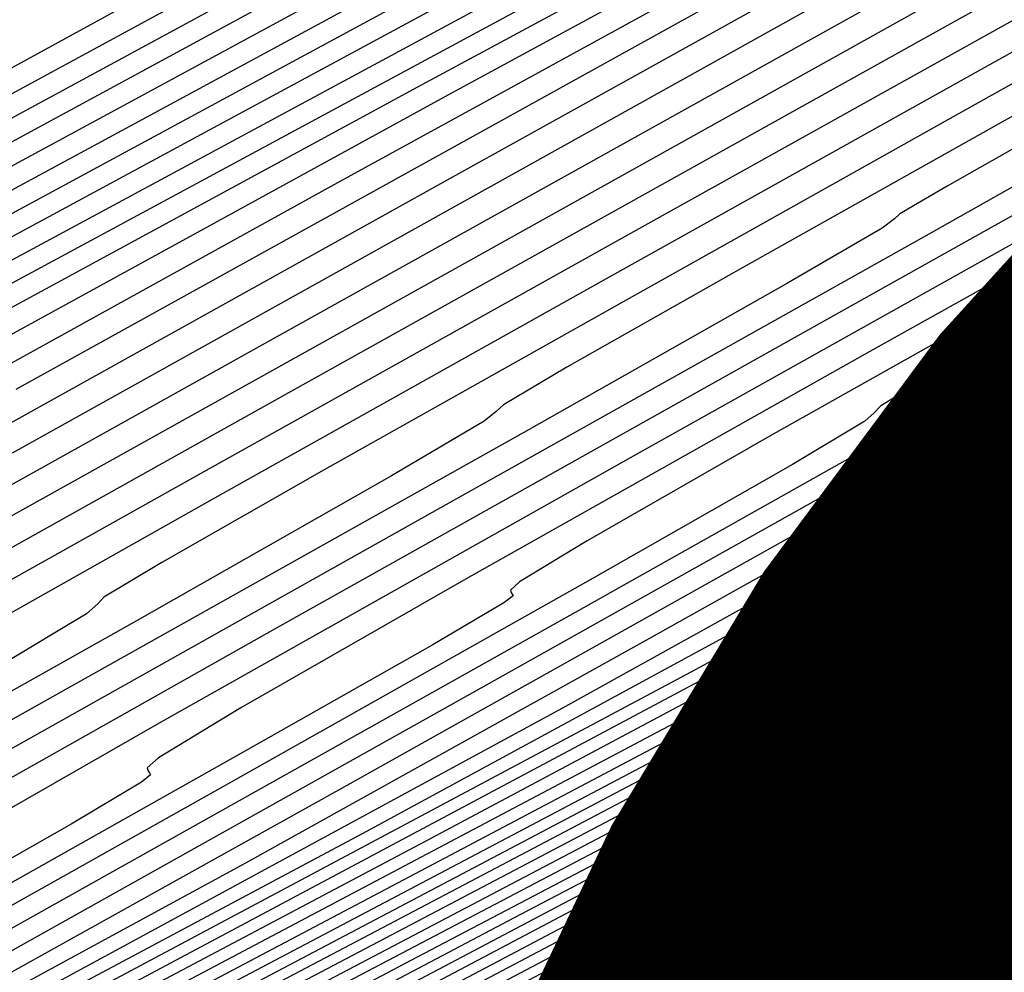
# Model space of a CAD drawing. Extents: x 3249832 to 3255657, y 13789405 to 13793316.
# Tile 339 of 656: x 3254704.17 to 3254707.44, y 13790592.1 to 13790595.27. Entities that reach past the tile are written whole.
import ezdxf

# ---------------------------------------------------------------- set-up
doc = ezdxf.new("R2010")
doc.units = 0
doc.header["$LTSCALE"] = 100
doc.header["$MEASUREMENT"] = 0
for name, color, linetype in [('GRATIO_CON', 10, 'CONTINUOUS'), ('GRATIO_ICON', 7, 'CONTINUOUS'), ('TARGETS_EAST', 7, 'CONTINUOUS')]:
    doc.layers.add(name, color=color, linetype=linetype)

# ---------------------------------------------------------------- blocks, each defined once
blk = doc.blocks.new('Gratio_032316_contours')
at = {"layer": 'GRATIO_CON', "color": 1, "linetype": 'Continuous', "flags": 128}
for points in [[(3254729.9373, 13790607.3963), (3254725.9812, 13790605.5959), (3254721.2708, 13790603.4562), (3254716.5982, 13790601.3363), (3254712.9077, 13790599.6599), (3254710.879, 13790598.7324), (3254710.1342, 13790598.3841), (3254710.0305, 13790598.327), (3254710.0324, 13790598.321), (3254710.0325, 13790598.319), (3254710.0301, 13790598.3217), (3254709.9936, 13790598.3121), (3254709.7662, 13790598.2018), (3254709.1601, 13790597.8844), (3254708.0817, 13790597.3056), (3254706.8165, 13790596.6193), (3254705.744, 13790596.0313), (3254705.1488, 13790595.6966), (3254704.9339, 13790595.5653), (3254704.9068, 13790595.5367), (3254704.8584, 13790595.5), (3254704.5122, 13790595.3053), (3254703.5752, 13790594.7929)], [(3254728.3719, 13790606.6035), (3254724.5772, 13790604.8758), (3254720.2124, 13790602.8924), (3254715.9672, 13790600.9659), (3254712.6467, 13790599.457), (3254710.8257, 13790598.6232), (3254710.1573, 13790598.3093), (3254710.0645, 13790598.2568), (3254710.0665, 13790598.2502), (3254710.0668, 13790598.247), (3254710.0653, 13790598.2475), (3254710.0427, 13790598.2413), (3254709.9026, 13790598.1736), (3254709.5294, 13790597.9786), (3254708.8657, 13790597.6226), (3254708.0871, 13790597.2003), (3254707.4271, 13790596.8385), (3254707.0608, 13790596.6325), (3254706.9285, 13790596.5518), (3254706.9119, 13790596.5341), (3254706.862, 13790596.5006), (3254706.5083, 13790596.3045), (3254705.5499, 13790595.7822), (3254703.7942, 13790594.8287)], [(3254712.3857, 13790599.254), (3254710.7723, 13790598.5142), (3254710.1804, 13790598.2349), (3254710.0987, 13790598.1876), (3254710.1008, 13790598.1816), (3254710.1017, 13790598.178), (3254710.1019, 13790598.1758), (3254710.1016, 13790598.1742), (3254710.101, 13790598.1735), (3254710.0999, 13790598.1739), (3254710.0911, 13790598.1717), (3254710.0385, 13790598.1463), (3254709.8985, 13790598.0732), (3254709.6496, 13790597.9397), (3254709.3576, 13790597.7814), (3254709.1102, 13790597.6457), (3254708.9728, 13790597.5684), (3254708.9232, 13790597.5382), (3254708.917, 13790597.5315), (3254708.8656, 13790597.5013), (3254708.5044, 13790597.3038), (3254707.5247, 13790596.7715), (3254705.7286, 13790595.797), (3254703.3626, 13790594.514)], [(3254728.7895, 13790606.513), (3254726.6035, 13790605.5511), (3254723.6754, 13790604.225), (3254720.3652, 13790602.7153), (3254717.0371, 13790601.2009), (3254714.0742, 13790599.8545), (3254711.8639, 13790598.8478), (3254710.6657, 13790598.2951), (3254710.2269, 13790598.0845), (3254710.1669, 13790598.0471), (3254710.1685, 13790598.0419), (3254710.1688, 13790598.0398), (3254710.1681, 13790598.0395), (3254710.1303, 13790598.0198), (3254709.8715, 13790597.8807), (3254709.1711, 13790597.5019), (3254707.8736, 13790596.7989), (3254706.0827, 13790595.8282), (3254703.9672, 13790594.6819)], [(3254727.2355, 13790605.7302), (3254725.0154, 13790604.7495), (3254722.1099, 13790603.4322), (3254718.9612, 13790601.9952), (3254715.9787, 13790600.637), (3254713.4432, 13790599.4843), (3254711.6028, 13790598.6453), (3254710.6119, 13790598.1873), (3254710.2492, 13790598.0122), (3254710.1993, 13790597.9809), (3254710.1738, 13790597.9634), (3254709.9922, 13790597.8649), (3254709.5008, 13790597.5998), (3254708.5767, 13790597.0996), (3254707.2196, 13790596.3643), (3254705.46, 13790595.4111), (3254703.3696, 13790594.2793), (3254701.1856, 13790593.0977), (3254699.186, 13790592.0172), (3254697.5453, 13790591.1314), (3254696.022, 13790590.3048), (3254694.2707, 13790589.3442), (3254692.0665, 13790588.1245)], [(3254727.5992, 13790605.6834), (3254726.9567, 13790605.4695), (3254725.6814, 13790604.9475), (3254723.4273, 13790603.948), (3254720.5445, 13790602.6394), (3254717.5571, 13790601.275), (3254714.9203, 13790600.0732), (3254712.812, 13790599.1143), (3254711.3413, 13790598.4438), (3254710.5573, 13790598.0813), (3254710.2702, 13790597.9428), (3254710.2307, 13790597.9179), (3254710.2161, 13790597.9069), (3254710.1117, 13790597.8501), (3254709.8299, 13790597.6982), (3254709.2796, 13790597.4005), (3254708.3564, 13790596.9004), (3254706.9528, 13790596.1402), (3254705.0377, 13790595.1036), (3254702.8881, 13790593.9407)], [(3254727.4376, 13790605.4031), (3254726.618, 13790605.0975), (3254726.0799, 13790604.9286), (3254725.4269, 13790604.7034), (3254724.1274, 13790604.1648), (3254721.8392, 13790603.1464), (3254718.979, 13790601.8466), (3254716.1531, 13790600.5548), (3254713.8618, 13790599.5095), (3254712.1808, 13790598.7443), (3254711.0797, 13790598.2423), (3254710.5026, 13790597.9754), (3254710.2912, 13790597.8734), (3254710.2621, 13790597.8549), (3254710.2098, 13790597.8242), (3254709.8437, 13790597.6255), (3254708.8511, 13790597.0888), (3254707.0546, 13790596.1168), (3254704.8155, 13790594.9056), (3254702.6302, 13790593.7245)], [(3254715.848, 13790600.261), (3254713.3451, 13790599.1145), (3254711.745, 13790598.3819), (3254710.9185, 13790598.0044), (3254710.5566, 13790597.8392), (3254710.3932, 13790597.7636), (3254710.3332, 13790597.7347), (3254710.3246, 13790597.7294), (3254710.2918, 13790597.711), (3254710.066, 13790597.5889), (3254709.4549, 13790597.2584), (3254708.3399, 13790596.6553), (3254706.8975, 13790595.8753), (3254705.3778, 13790595.0547), (3254703.945, 13790594.2816)], [(3254727.2276, 13790604.9104), (3254725.9881, 13790604.4002), (3254725.3646, 13790604.1547), (3254724.8217, 13790603.9444), (3254723.9638, 13790603.6002), (3254722.9518, 13790603.1946), (3254722.0859, 13790602.8605), (3254721.5243, 13790602.6653), (3254720.8556, 13790602.4137), (3254719.5263, 13790601.8447), (3254717.1885, 13790600.7922), (3254714.3161, 13790599.4694), (3254711.5885, 13790598.1842), (3254709.5253, 13790597.1738), (3254708.0063, 13790596.3915), (3254706.7516, 13790595.7198), (3254705.4933, 13790595.0413), (3254704.0129, 13790594.2376), (3254702.1043, 13790593.1906), (3254699.6652, 13790591.8408), (3254697.0098, 13790590.3647), (3254694.5563, 13790588.9975), (3254692.6433, 13790587.9295)], [(3254716.278, 13790600.3034), (3254713.9432, 13790599.2389), (3254711.9603, 13790598.33), (3254710.8521, 13790597.8218), (3254710.4436, 13790597.6345), (3254710.385, 13790597.6076), (3254710.3728, 13790597.6004), (3254710.2885, 13790597.5539), (3254710.0595, 13790597.4292), (3254709.6263, 13790597.1945), (3254708.9802, 13790596.8455), (3254708.1257, 13790596.385), (3254707.0417, 13790595.8009), (3254705.606, 13790595.0214), (3254703.671, 13790593.9599)], [(3254715.3438, 13790599.802), (3254713.391, 13790598.9118), (3254711.7324, 13790598.1518), (3254710.8053, 13790597.7269), (3254710.4632, 13790597.5705), (3254710.4138, 13790597.5477), (3254710.4116, 13790597.5454), (3254710.3975, 13790597.5362), (3254710.3595, 13790597.5142), (3254710.2675, 13790597.4636), (3254710.0204, 13790597.3303), (3254709.4991, 13790597.0501), (3254708.5899, 13790596.5605), (3254707.199, 13790595.8052), (3254705.2377, 13790594.7291), (3254702.7047, 13790593.3274)], [(3254715.0853, 13790599.5097), (3254714.4879, 13790599.2543), (3254713.4753, 13790598.7993), (3254712.2867, 13790598.2576), (3254711.2768, 13790597.7954), (3254710.7116, 13790597.5374), (3254710.5023, 13790597.4429), (3254710.4714, 13790597.4298), (3254710.4641, 13790597.4263), (3254710.4175, 13790597.4011), (3254710.2915, 13790597.333), (3254710.0034, 13790597.1768), (3254709.2993, 13790596.7899), (3254707.8826, 13790596.0054), (3254705.5994, 13790594.7362), (3254702.8661, 13790593.2144)], [(3254727.7505, 13790604.5971), (3254725.3545, 13790603.6125), (3254722.5461, 13790602.4365), (3254720.1623, 13790601.4337), (3254718.8031, 13790600.8661), (3254718.1191, 13790600.5873), (3254717.5236, 13790600.3485), (3254716.5829, 13790599.9656), (3254715.4754, 13790599.5136), (3254714.5324, 13790599.1322), (3254713.9823, 13790598.9165), (3254713.6426, 13790598.7837), (3254713.2281, 13790598.6066), (3254712.5411, 13790598.2979), (3254711.7346, 13790597.9305), (3254711.0492, 13790597.617), (3254710.6653, 13790597.4422), (3254710.5229, 13790597.3782), (3254710.5017, 13790597.3691), (3254710.4405, 13790597.3345), (3254710.0147, 13790597.0959), (3254708.8588, 13790596.4507), (3254706.7638, 13790595.2831), (3254704.1472, 13790593.825)], [(3254716.0639, 13790599.6293), (3254715.1067, 13790599.2387), (3254713.9802, 13790598.7775), (3254713.0217, 13790598.3866), (3254712.4739, 13790598.1667), (3254712.2, 13790598.0577), (3254711.9684, 13790597.9589), (3254711.6069, 13790597.7965), (3254711.1827, 13790597.6032), (3254710.8221, 13790597.4383), (3254710.6202, 13790597.3462), (3254710.5456, 13790597.3117), (3254710.5353, 13790597.3043), (3254710.4843, 13790597.2702), (3254710.1193, 13790597.0597), (3254709.1247, 13790596.4996), (3254707.3163, 13790595.4888), (3254705.0335, 13790594.2157), (3254702.747, 13790592.9407)], [(3254727.3538, 13790604.145), (3254726.6163, 13790603.8853), (3254725.1883, 13790603.3257), (3254722.7102, 13790602.3024), (3254719.8037, 13790601.083), (3254717.3362, 13790600.043), (3254715.9291, 13790599.4525), (3254715.2209, 13790599.1603), (3254714.6043, 13790598.9101), (3254713.6306, 13790598.5118), (3254712.4849, 13790598.0413), (3254711.511, 13790597.6409), (3254710.9655, 13790597.417), (3254710.7574, 13790597.3317), (3254710.7085, 13790597.3113), (3254710.6727, 13790597.295), (3254710.6313, 13790597.274), (3254710.5974, 13790597.2525), (3254710.5366, 13790597.2097), (3254710.2249, 13790597.0239), (3254709.3907, 13790596.5484), (3254707.8687, 13790595.6946), (3254705.9197, 13790594.6063), (3254703.9108, 13790593.4858)], [(3254717.0614, 13790599.7295), (3254714.5102, 13790598.6523), (3254713.0735, 13790598.0464), (3254712.4696, 13790597.7938), (3254712.1808, 13790597.6757), (3254711.7981, 13790597.5191), (3254711.3478, 13790597.3339), (3254710.9652, 13790597.1759), (3254710.7513, 13790597.0869), (3254710.6725, 13790597.0536), (3254710.661, 13790597.0485), (3254710.6603, 13790597.049), (3254710.6597, 13790597.0496), (3254710.6594, 13790597.0494), (3254710.6325, 13790597.0326), (3254710.4428, 13790596.9242), (3254709.9269, 13790596.6343), (3254708.9749, 13790596.1026), (3254707.6924, 13790595.3872), (3254706.2384, 13790594.5759), (3254704.7744, 13790593.7579), (3254703.4713, 13790593.0276)], [(3254718.7436, 13790600.3372), (3254715.6903, 13790599.0527), (3254713.0971, 13790597.957), (3254711.6462, 13790597.3436), (3254711.0982, 13790597.1123), (3254710.9834, 13790597.0643), (3254710.9144, 13790597.036), (3254710.8327, 13790597.0032), (3254710.7625, 13790596.9766), (3254710.7218, 13790596.9641), (3254710.7051, 13790596.962), (3254710.7012, 13790596.9638), (3254710.6817, 13790596.9538), (3254710.5504, 13790596.8795), (3254710.1941, 13790596.6794), (3254709.5278, 13790596.3072), (3254708.5787, 13790595.7777), (3254707.4022, 13790595.121), (3254706.0825, 13790594.3833), (3254704.8197, 13790593.6757), (3254703.8428, 13790593.1256)], [(3254717.8578, 13790599.8669), (3254715.0411, 13790598.6826), (3254712.648, 13790597.6736), (3254711.3093, 13790597.1117), (3254710.8144, 13790596.9072), (3254710.7419, 13790596.8803), (3254710.7305, 13790596.8755), (3254710.6578, 13790596.8348), (3254710.4613, 13790596.7245), (3254710.0806, 13790596.5119), (3254709.465, 13790596.1683), (3254708.566, 13790595.6661), (3254707.3907, 13790595.0088), (3254706.1682, 13790594.3238), (3254705.1832, 13790593.7697), (3254704.6439, 13790593.4624), (3254704.4518, 13790593.3467), (3254704.4318, 13790593.3248), (3254704.4318, 13790593.3248), (3254704.3943, 13790593.2911), (3254704.0913, 13790593.1092)], [(3254719.2234, 13790600.3335), (3254717.095, 13790599.4485), (3254714.5963, 13790598.3978), (3254712.4733, 13790597.5024), (3254711.2546, 13790596.9859), (3254710.5972, 13790596.6818), (3254709.9403, 13790596.3263), (3254708.8792, 13790595.7344), (3254707.6327, 13790595.0368), (3254706.5759, 13790594.4431), (3254705.9896, 13790594.1106), (3254705.7788, 13790593.9861), (3254705.7546, 13790593.964), (3254705.7546, 13790593.964), (3254705.7151, 13790593.9318), (3254705.4065, 13790593.7493), (3254704.5622, 13790593.2694), (3254703.0492, 13790592.4185)], [(3254718.0823, 13790599.643), (3254717.1564, 13790599.2716), (3254715.5696, 13790598.6117), (3254713.7067, 13790597.8282), (3254712.124, 13790597.1604), (3254711.2389, 13790596.7877), (3254710.9117, 13790596.6513), (3254710.8638, 13790596.6326), (3254710.8476, 13790596.6242), (3254710.7402, 13790596.5639), (3254710.4498, 13790596.401), (3254709.9304, 13790596.1101), (3254709.3201, 13790595.768), (3254708.8025, 13790595.4772), (3254708.5153, 13790595.3144), (3254708.4121, 13790595.2534), (3254708.4002, 13790595.2426), (3254708.4002, 13790595.2426), (3254708.3568, 13790595.2133), (3254708.0369, 13790595.0296), (3254707.1653, 13790594.5384), (3254705.6046, 13790593.6631), (3254703.7684, 13790592.6324)], [(3254709.352, 13790595.6697), (3254708.4668, 13790595.1729), (3254706.8823, 13790594.2855), (3254705.0182, 13790593.2399), (3254703.4343, 13790592.3465)], [(3254719.8129, 13790600.1618), (3254718.0656, 13790599.4192), (3254716.8525, 13790598.9128), (3254716.1707, 13790598.6379), (3254715.7115, 13790598.4594), (3254715.0894, 13790598.2096), (3254714.0441, 13790597.7749), (3254712.817, 13790597.2589), (3254711.7745, 13790596.8189), (3254711.1916, 13790596.5733), (3254710.9766, 13790596.4824), (3254710.9462, 13790596.4673), (3254710.9478, 13790596.4626), (3254710.9495, 13790596.4573), (3254710.9503, 13790596.4541), (3254710.9024, 13790596.4287), (3254710.5735, 13790596.2491), (3254709.6845, 13790595.7568), (3254709.6845, 13790595.7568), (3254708.0964, 13790594.8712), (3254706.2293, 13790593.8257), (3254704.6432, 13790592.9323), (3254703.7579, 13790592.4251)], [(3254712.3722, 13790596.9742), (3254711.5998, 13790596.6482), (3254711.1679, 13790596.4661), (3254711.0089, 13790596.3979), (3254710.9874, 13790596.3843), (3254710.9901, 13790596.3768), (3254710.9927, 13790596.369), (3254710.9934, 13790596.3656), (3254710.9512, 13790596.3474), (3254710.6705, 13790596.2011), (3254709.9168, 13790595.7903), (3254709.9168, 13790595.7903), (3254708.5735, 13790595.0449), (3254706.9954, 13790594.1627), (3254705.6551, 13790593.4079), (3254704.9071, 13790592.9793), (3254704.633, 13790592.813), (3254704.5961, 13790592.7793), (3254704.5992, 13790592.7701), (3254704.6029, 13790592.7629), (3254704.607, 13790592.7566), (3254704.5774, 13790592.7316), (3254704.3435, 13790592.5928), (3254703.7006, 13790592.2266)], [(3254709.5266, 13790595.395), (3254708.5274, 13790594.8369), (3254707.6789, 13790594.3591), (3254707.2055, 13790594.0877), (3254707.0323, 13790593.982), (3254707.0101, 13790593.9593), (3254706.9789, 13790593.9315), (3254706.7383, 13790593.7872), (3254706.077, 13790593.4095), (3254704.8729, 13790592.7305), (3254703.3581, 13790591.8802)], [(3254720.1267, 13790600.03), (3254717.3928, 13790598.8366), (3254715.0929, 13790597.8453), (3254713.2879, 13790597.0755), (3254712.0435, 13790596.549), (3254711.3798, 13790596.2695), (3254711.1335, 13790596.1676), (3254711.0956, 13790596.1559), (3254711.0743, 13790596.1512), (3254710.9467, 13790596.0878), (3254710.6072, 13790595.9046), (3254710.6072, 13790595.9046), (3254710.0029, 13790595.5703), (3254709.2934, 13790595.174), (3254708.6908, 13790594.8347), (3254708.3546, 13790594.642), (3254708.2317, 13790594.5669), (3254708.2158, 13790594.5508), (3254708.1831, 13790594.5251), (3254707.9378, 13790594.3809), (3254707.2661, 13790593.9994), (3254706.0444, 13790593.3117), (3254704.5082, 13790592.4497), (3254702.9827, 13790591.5953)], [(3254711.8764, 13790596.3979), (3254711.3544, 13790596.179), (3254711.1606, 13790596.0992), (3254711.1313, 13790596.0888), (3254711.1295, 13790596.0895), (3254711.1278, 13790596.0905), (3254711.126, 13790596.0923), (3254711.1134, 13790596.0895), (3254711.0379, 13790596.052), (3254710.8369, 13790595.9436), (3254710.8369, 13790595.9436), (3254710.4793, 13790595.7457), (3254710.0593, 13790595.5111), (3254709.7027, 13790595.3104), (3254709.5037, 13790595.1963), (3254709.431, 13790595.1518), (3254709.4216, 13790595.1423), (3254709.3873, 13790595.1187), (3254709.1373, 13790594.9746), (3254708.4553, 13790594.5893), (3254707.216, 13790593.8929), (3254705.6583, 13790593.0192), (3254704.1116, 13790592.153)], [(3254721.1059, 13790600.3493), (3254718.0019, 13790598.9727), (3254715.4932, 13790597.8734), (3254713.6687, 13790597.0823), (3254712.4478, 13790596.5595), (3254711.7073, 13790596.2473), (3254711.3252, 13790596.0892), (3254711.1818, 13790596.0328), (3254711.1585, 13790596.027), (3254711.1531, 13790596.0273), (3254711.1291, 13790596.0161), (3254711.0666, 13790595.9825), (3254711.0666, 13790595.9825), (3254710.9557, 13790595.9211), (3254710.8254, 13790595.8481), (3254710.715, 13790595.7855), (3254710.6172, 13790595.729), (3254710.3398, 13790595.5715), (3254709.6443, 13790595.1798), (3254708.3876, 13790594.4742), (3254706.8083, 13790593.5887), (3254705.2405, 13790592.7106), (3254703.8442, 13790591.9336)], [(3254730.5348, 13790604.5635), (3254726.5769, 13790602.7387), (3254722.6065, 13790600.9257), (3254718.9571, 13790599.2836), (3254715.877, 13790597.9154), (3254713.5935, 13790596.9102), (3254712.2443, 13790596.3194), (3254711.608, 13790596.0431), (3254711.3733, 13790595.9435), (3254711.276, 13790595.9038), (3254711.2386, 13790595.8905), (3254711.2305, 13790595.8915), (3254711.2305, 13790595.8915), (3254711.2002, 13790595.8814), (3254711.0122, 13790595.7836), (3254710.5101, 13790595.5083), (3254709.5985, 13790595.0007), (3254708.4243, 13790594.344), (3254707.1953, 13790593.6562), (3254705.9744, 13790592.9776), (3254704.2453, 13790592.0385), (3254701.3469, 13790590.4913), (3254696.9503, 13790588.1612), (3254692.0548, 13790585.5631)], [(3254729.6079, 13790604.0982), (3254725.6144, 13790602.2566), (3254721.6366, 13790600.4395), (3254718.0245, 13790598.8132), (3254715.0343, 13790597.4837), (3254712.8986, 13790596.5417), (3254711.7509, 13790596.0366), (3254711.3271, 13790595.8514), (3254711.2641, 13790595.8278), (3254711.2398, 13790595.8224), (3254711.0977, 13790595.7525), (3254710.7226, 13790595.5505), (3254710.7226, 13790595.5505), (3254710.0394, 13790595.1721), (3254709.133, 13790594.666), (3254708.1288, 13790594.1043), (3254707.0265, 13790593.4924), (3254705.3243, 13790592.5687), (3254702.3949, 13790591.0051), (3254697.9404, 13790588.6444), (3254692.9803, 13790586.0126), (3254688.8635, 13790583.8067)], [(3254728.6861, 13790603.6351), (3254724.692, 13790601.7921), (3254720.8023, 13790600.0129), (3254717.3934, 13790598.4756), (3254714.6586, 13790597.2582), (3254712.7454, 13790596.4137), (3254711.7227, 13790595.9628), (3254711.3453, 13790595.7968), (3254711.2895, 13790595.7746), (3254711.273, 13790595.7713), (3254711.1793, 13790595.7262), (3254710.9333, 13790595.5948), (3254710.9333, 13790595.5948), (3254710.4797, 13790595.3441), (3254709.8416, 13790594.9881), (3254709.0623, 13790594.5525), (3254708.0787, 13790594.0071), (3254706.4033, 13790593.0989), (3254703.4429, 13790591.519), (3254698.9305, 13790589.1277), (3254693.9058, 13790586.4622), (3254689.7349, 13790584.2288)], [(3254727.7642, 13790603.1719), (3254723.7697, 13790601.3277), (3254719.968, 13790599.5864), (3254716.7623, 13790598.138), (3254714.283, 13790597.0326), (3254712.5922, 13790596.2856), (3254711.6945, 13790595.8889), (3254711.3635, 13790595.7421), (3254711.3149, 13790595.7214), (3254711.3062, 13790595.7202), (3254711.2609, 13790595.7), (3254711.144, 13790595.639), (3254711.144, 13790595.639), (3254710.9199, 13790595.5161), (3254710.5502, 13790595.3102), (3254709.9958, 13790595.0006), (3254709.1308, 13790594.5218), (3254707.4823, 13790593.6291), (3254704.4908, 13790592.0328), (3254699.9206, 13790589.6109), (3254694.8312, 13790586.9117), (3254690.6062, 13790584.6509)], [(3254729.7164, 13790604.0052), (3254725.9205, 13790602.2456), (3254721.925, 13790600.3988), (3254718.2994, 13790598.7332), (3254715.5001, 13790597.4627), (3254713.5317, 13790596.5816), (3254712.2859, 13790596.0295), (3254711.6382, 13790595.7413), (3254711.3997, 13790595.6329), (3254711.3654, 13790595.6156), (3254711.3531, 13790595.6087), (3254711.2719, 13790595.565), (3254711.054, 13790595.4453), (3254711.054, 13790595.4453), (3254710.5381, 13790595.1626), (3254709.1906, 13790594.4388), (3254706.3844, 13790592.9476), (3254701.8408, 13790590.544), (3254696.6747, 13790587.8066), (3254692.349, 13790585.4951)], [(3254728.8345, 13790603.5608), (3254724.9986, 13790601.7825), (3254721.0027, 13790599.9344), (3254717.4651, 13790598.3067), (3254714.869, 13790597.1251), (3254713.156, 13790596.356), (3254712.1327, 13790595.9014), (3254711.61, 13790595.6674), (3254711.4178, 13790595.5784), (3254711.3906, 13790595.5629), (3254711.3855, 13790595.5586), (3254711.3508, 13790595.5394), (3254711.2574, 13790595.488), (3254711.2574, 13790595.488), (3254710.962, 13790595.3277), (3254709.8644, 13790594.7432), (3254707.25, 13790593.3599), (3254702.7769, 13790590.9971), (3254697.5934, 13790588.2523), (3254693.2203, 13790585.9172), (3254690.7952, 13790584.5849)], [(3254727.9526, 13790603.1164), (3254724.0768, 13790601.3194), (3254720.0804, 13790599.4699), (3254716.6309, 13790597.8801), (3254714.2379, 13790596.7874), (3254712.7804, 13790596.1306), (3254711.9794, 13790595.7737), (3254711.5817, 13790595.5945), (3254711.4356, 13790595.5255), (3254711.415, 13790595.5127), (3254711.415, 13790595.5127), (3254711.2861, 13790595.4433), (3254710.3844, 13790594.968), (3254707.9373, 13790593.6786), (3254703.5595, 13790591.3695), (3254698.4131, 13790588.6459), (3254694.0471, 13790586.3158), (3254691.6227, 13790584.9859)], [(3254730.3084, 13790604.1721), (3254727.0707, 13790602.6719), (3254723.1549, 13790600.8562), (3254719.158, 13790599.0055), (3254715.7966, 13790597.4536), (3254713.6068, 13790596.4499), (3254712.4047, 13790595.9055), (3254711.826, 13790595.6471), (3254711.5529, 13790595.5241), (3254711.4526, 13790595.4767), (3254711.4383, 13790595.468), (3254711.4383, 13790595.468), (3254711.4379, 13790595.467), (3254711.4369, 13790595.4675), (3254711.4355, 13790595.4695), (3254711.3099, 13790595.4074), (3254710.4417, 13790594.9542), (3254708.089, 13790593.7175), (3254703.8816, 13790591.4998), (3254698.9359, 13790588.883), (3254694.7403, 13790586.6439), (3254692.4106, 13790585.366)], [(3254728.6217, 13790603.3192), (3254725.3069, 13790601.783), (3254721.3112, 13790599.9299), (3254717.3134, 13790598.0766), (3254714.128, 13790596.6005), (3254712.3446, 13790595.7747), (3254711.6532, 13790595.4553), (3254711.5192, 13790595.394), (3254711.4954, 13790595.3834), (3254711.4864, 13790595.3795), (3254711.4843, 13790595.3793), (3254711.4843, 13790595.3793), (3254711.4827, 13790595.3805), (3254711.4801, 13790595.3833), (3254711.4763, 13790595.3886), (3254711.3577, 13790595.3369), (3254710.5568, 13790594.9264), (3254708.3927, 13790593.7951), (3254704.5257, 13790591.7604), (3254699.9814, 13790589.3573)], [(3254727.8206, 13790602.9123), (3254724.5674, 13790601.4046), (3254720.7057, 13790599.6135), (3254716.8813, 13790597.8399), (3254713.8626, 13790596.4391), (3254712.2024, 13790595.6672), (3254711.5911, 13790595.3814), (3254711.5038, 13790595.3394), (3254711.5028, 13790595.3395), (3254711.5003, 13790595.3422), (3254711.4961, 13790595.3486), (3254711.4961, 13790595.3486), (3254711.3814, 13790595.3017), (3254710.6143, 13790594.9125), (3254708.5445, 13790593.8339), (3254704.8478, 13790591.8906), (3254700.5042, 13790589.5944), (3254696.8199, 13790587.6284), (3254694.7742, 13790586.5063), (3254694.0373, 13790586.0614), (3254693.9526, 13790585.9574), (3254693.8949, 13790585.872), (3254693.3649, 13790585.54), (3254691.8947, 13790584.7105)], [(3254729.5021, 13790603.6456), (3254727.0294, 13790602.5099), (3254723.8613, 13790601.0416), (3254720.1745, 13790599.3316), (3254716.5643, 13790597.6566), (3254713.7307, 13790596.34), (3254712.1749, 13790595.6136), (3254711.6031, 13790595.3425), (3254711.5224, 13790595.3004), (3254711.5224, 13790595.299), (3254711.5203, 13790595.3013), (3254711.5158, 13790595.3087), (3254711.5158, 13790595.3087), (3254711.4051, 13790595.2666), (3254710.6719, 13790594.8986), (3254708.6964, 13790593.8727), (3254705.1698, 13790592.0209), (3254701.0269, 13790589.8315)], [(3254728.6941, 13790603.236), (3254726.2382, 13790602.1076), (3254723.1552, 13790600.6787), (3254719.6433, 13790599.0496), (3254716.2472, 13790597.4733), (3254713.5988, 13790596.2409), (3254712.1474, 13790595.5599), (3254711.615, 13790595.3036), (3254711.5411, 13790595.2615), (3254711.5419, 13790595.2584), (3254711.5403, 13790595.2605), (3254711.5355, 13790595.2688), (3254711.5355, 13790595.2688), (3254711.4288, 13790595.2315), (3254710.7294, 13790594.8847), (3254708.8482, 13790593.9115), (3254705.4919, 13790592.1512), (3254701.5497, 13790590.0686)], [(3254728.8206, 13790603.1964), (3254727.0782, 13790602.4168), (3254724.6557, 13790601.3029), (3254721.743, 13790599.9528), (3254718.5808, 13790598.4857), (3254715.613, 13790597.1071), (3254713.3343, 13790596.0441), (3254712.0909, 13790595.4565), (3254711.6344, 13790595.2354), (3254711.5678, 13790595.2046), (3254711.4723, 13790595.1695), (3254710.8425, 13790594.8609), (3254709.151, 13790593.9907), (3254709.151, 13790593.9907), (3254706.1358, 13790592.4122), (3254702.5952, 13790590.5428), (3254699.5927, 13790588.9411), (3254697.9256, 13790588.0266), (3254697.3251, 13790587.6641), (3254697.2562, 13790587.5793), (3254697.1911, 13790587.5), (3254696.6332, 13790587.161), (3254695.0929, 13790586.2993), (3254692.3264, 13790584.7822)], [(3254728.025, 13790602.7938), (3254726.2703, 13790602.0072), (3254723.8645, 13790600.9006), (3254721.0369, 13790599.5898), (3254718.0495, 13790598.2038), (3254715.2956, 13790596.9245), (3254713.2014, 13790595.9473), (3254712.0612, 13790595.4081), (3254711.6427, 13790595.2051), (3254711.5815, 13790595.1768), (3254711.4914, 13790595.1438), (3254710.8972, 13790594.8527), (3254709.3016, 13790594.032), (3254709.3016, 13790594.032), (3254706.4575, 13790592.5433), (3254703.1179, 13790590.78)], [(3254727.2294, 13790602.3913), (3254725.4623, 13790601.5976), (3254723.0733, 13790600.4983), (3254720.3308, 13790599.2269), (3254717.5183, 13790597.9219), (3254714.9783, 13790596.7419), (3254713.0685, 13790595.8505), (3254712.0318, 13790595.3593), (3254711.6529, 13790595.1712), (3254711.6018, 13790595.137), (3254711.6032, 13790595.1327), (3254711.6019, 13790595.1342), (3254711.5971, 13790595.1426), (3254711.5102, 13790595.1165), (3254710.9512, 13790594.8447), (3254709.4518, 13790594.0736), (3254709.4518, 13790594.0736), (3254706.7791, 13790592.6743), (3254703.6406, 13790591.0173)], [(3254727.4139, 13790602.3973), (3254726.4339, 13790601.9887), (3254724.6544, 13790601.188), (3254722.2821, 13790600.0959), (3254719.6248, 13790598.8639), (3254716.987, 13790597.64), (3254714.661, 13790596.5593), (3254712.9356, 13790595.7538), (3254712.0022, 13790595.311), (3254711.6611, 13790595.1411), (3254711.6151, 13790595.11), (3254711.6164, 13790595.106), (3254711.6149, 13790595.1075), (3254711.6102, 13790595.1155), (3254711.5288, 13790595.0911), (3254711.0056, 13790594.8367), (3254709.6022, 13790594.115), (3254709.6022, 13790594.115), (3254707.1007, 13790592.8054), (3254704.1633, 13790591.2545)], [(3254723.0385, 13790600.3688), (3254720.6996, 13790599.2913), (3254718.2126, 13790598.138), (3254715.9245, 13790597.0762), (3254714.0263, 13790596.1941), (3254712.6698, 13790595.5602), (3254711.9429, 13790595.2143), (3254711.6775, 13790595.0809), (3254711.6419, 13790595.0559), (3254711.6426, 13790595.0526), (3254711.6409, 13790595.0541), (3254711.6365, 13790595.0612), (3254711.5661, 13790595.0402), (3254711.1144, 13790594.8207), (3254709.9031, 13790594.1978), (3254709.9031, 13790594.1978), (3254707.744, 13790593.0675), (3254705.2087, 13790591.7289), (3254703.0587, 13790590.5819)], [(3254722.2305, 13790599.9592), (3254719.9084, 13790598.8889), (3254717.5065, 13790597.775), (3254715.3932, 13790596.7943), (3254713.7089, 13790596.0115), (3254712.5368, 13790595.4634), (3254711.913, 13790595.166), (3254711.6853, 13790595.051), (3254711.6548, 13790595.0291), (3254711.6554, 13790595.0261), (3254711.6537, 13790595.0275), (3254711.6495, 13790595.0341), (3254711.5846, 13790595.0148), (3254711.1687, 13790594.8127), (3254710.0535, 13790594.2392), (3254710.0535, 13790594.2392), (3254708.0657, 13790593.1985), (3254705.7314, 13790591.9661), (3254703.7519, 13790590.91)], [(3254721.4226, 13790599.5496), (3254719.1172, 13790598.4866), (3254716.8004, 13790597.4121), (3254714.862, 13790596.5124), (3254713.3915, 13790595.8289), (3254712.4037, 13790595.3668), (3254711.8829, 13790595.1179), (3254711.6929, 13790595.0213), (3254711.6674, 13790595.0025), (3254711.6679, 13790594.9997), (3254711.6663, 13790595.001), (3254711.6625, 13790595.007), (3254711.6032, 13790594.9894), (3254711.2231, 13790594.8047), (3254710.204, 13790594.2806), (3254710.204, 13790594.2806), (3254708.3873, 13790593.3296), (3254706.2541, 13790592.2033), (3254704.4451, 13790591.2382), (3254703.4407, 13790590.6872)], [(3254711.8525, 13790595.072), (3254711.7002, 13790594.9948), (3254711.6801, 13790594.9795), (3254711.6813, 13790594.9758), (3254711.6818, 13790594.9735), (3254711.6816, 13790594.9723), (3254711.6808, 13790594.9723), (3254711.679, 13790594.9744), (3254711.6754, 13790594.98), (3254711.6217, 13790594.964), (3254711.2775, 13790594.7968), (3254710.3544, 13790594.322), (3254710.3544, 13790594.322), (3254708.709, 13790593.4606), (3254706.7768, 13790592.4405), (3254705.1383, 13790591.5664), (3254704.2286, 13790591.0673), (3254703.9009, 13790590.8695)], [(3254712.0042, 13790595.0784), (3254711.7922, 13790594.9774), (3254711.7149, 13790594.9379), (3254711.7049, 13790594.9292), (3254711.7057, 13790594.9258), (3254711.7061, 13790594.9228), (3254711.7061, 13790594.9208), (3254711.7056, 13790594.9201), (3254711.7041, 13790594.9215), (3254711.7014, 13790594.9259), (3254711.6588, 13790594.9133), (3254711.3862, 13790594.7808), (3254710.6552, 13790594.4049), (3254710.6552, 13790594.4049), (3254709.3522, 13790593.7227), (3254707.8222, 13790592.9149), (3254706.5247, 13790592.2227), (3254705.8043, 13790591.8275), (3254705.5448, 13790591.6709), (3254705.515, 13790591.6342), (3254705.4317, 13790591.5699), (3254704.8039, 13790591.2135), (3254703.0886, 13790590.2713)], [(3254712.2011, 13790595.134), (3254711.7772, 13790594.9349), (3254711.7172, 13790594.9041), (3254711.7179, 13790594.9008), (3254711.7183, 13790594.8975), (3254711.7184, 13790594.895), (3254711.718, 13790594.894), (3254711.7167, 13790594.8951), (3254711.7143, 13790594.8988), (3254711.6774, 13790594.8879), (3254711.4406, 13790594.7728), (3254710.8057, 13790594.4463), (3254710.8057, 13790594.4463), (3254709.6739, 13790593.8538), (3254708.3449, 13790593.1521), (3254707.2179, 13790592.5509), (3254706.5922, 13790592.2076), (3254706.3668, 13790592.0715), (3254706.3409, 13790592.0397), (3254706.2557, 13790591.9769), (3254705.6209, 13790591.6188), (3254703.8882, 13790590.6685)], [(3254712.1761, 13790595.083), (3254711.7862, 13790594.8981), (3254711.7306, 13790594.8692), (3254711.7304, 13790594.8679), (3254711.7293, 13790594.8686), (3254711.7273, 13790594.8718), (3254711.6959, 13790594.8625), (3254711.495, 13790594.7648), (3254710.9561, 13790594.4877), (3254710.9561, 13790594.4877), (3254709.9955, 13790593.9848), (3254708.8676, 13790593.3893), (3254707.9111, 13790592.879), (3254707.3801, 13790592.5877), (3254707.1888, 13790592.4722), (3254707.1668, 13790592.4452), (3254707.0798, 13790592.3839), (3254706.438, 13790592.024), (3254704.6878, 13790591.0657), (3254701.5527, 13790589.3582)], [(3254712.1493, 13790595.0373), (3254711.7931, 13790594.8698), (3254711.7411, 13790594.8462), (3254711.7154, 13790594.8372), (3254711.55, 13790594.7566), (3254711.1068, 13790594.5289), (3254711.1068, 13790594.5289), (3254710.3173, 13790594.1158), (3254709.3903, 13790593.6265), (3254708.6043, 13790593.2072), (3254708.1679, 13790592.9678), (3254708.0107, 13790592.8729), (3254707.9927, 13790592.8507), (3254707.9038, 13790592.7909), (3254707.2551, 13790592.4293), (3254705.4873, 13790591.4629), (3254702.3215, 13790589.7395)], [(3254712.096, 13790594.9453), (3254711.8084, 13790594.8105), (3254711.7666, 13790594.7915), (3254711.7521, 13790594.7863), (3254711.6584, 13790594.7407), (3254711.4075, 13790594.6118), (3254711.4075, 13790594.6118), (3254710.9605, 13790594.3779), (3254710.4357, 13790594.1009), (3254709.9907, 13790593.8635), (3254709.7437, 13790593.728), (3254709.6547, 13790593.6742), (3254709.6444, 13790593.6617), (3254709.5519, 13790593.6049), (3254708.8892, 13790593.2398), (3254707.0865, 13790592.2573), (3254703.8592, 13790590.5022)], [(3254712.0693, 13790594.8992), (3254711.816, 13790594.7809), (3254711.7794, 13790594.7641), (3254711.7704, 13790594.7609), (3254711.7127, 13790594.7328), (3254711.5579, 13790594.6533), (3254711.5579, 13790594.6533), (3254711.2822, 13790594.5089), (3254710.9586, 13790594.3377), (3254710.6845, 13790594.1902), (3254710.437, 13790594.0528), (3254709.7119, 13790593.6536), (3254707.885, 13790592.6564), (3254704.6278, 13790590.8841), (3254700.7964, 13790588.7969)], [(3254712.0427, 13790594.8532), (3254711.8236, 13790594.7512), (3254711.7922, 13790594.7367), (3254711.7888, 13790594.7355), (3254711.7669, 13790594.7248), (3254711.7083, 13790594.6947), (3254711.7083, 13790594.6947), (3254711.6038, 13790594.64), (3254711.4812, 13790594.5751), (3254711.3774, 13790594.5193), (3254711.2232, 13790594.4344), (3254710.5255, 13790594.0535), (3254708.6852, 13790593.0524), (3254705.3968, 13790591.2651), (3254701.5293, 13790589.1592)], [(3254729.0362, 13790602.2469), (3254725.4223, 13790600.6687), (3254722.5208, 13790599.4087), (3254720.8898, 13790598.7112), (3254720.1164, 13790598.3902), (3254719.545, 13790598.1518), (3254718.6794, 13790597.7743), (3254717.6631, 13790597.3246), (3254716.7989, 13790596.9413), (3254716.3142, 13790596.7291), (3254716.1326, 13790596.6551), (3254716.1018, 13790596.652), (3254716.0691, 13790596.6512), (3254715.8781, 13790596.5776), (3254715.3718, 13790596.3549), (3254714.3763, 13790595.892), (3254712.6501, 13790595.0404), (3254709.9349, 13790593.6372), (3254709.9349, 13790593.6372), (3254706.1804, 13790591.6376), (3254702.1699, 13790589.4693)], [(3254727.6949, 13790601.591), (3254724.0148, 13790599.9832), (3254721.0605, 13790598.6984), (3254719.4006, 13790597.9854), (3254718.6142, 13790597.6552), (3254718.0333, 13790597.4097), (3254717.1525, 13790597.0238), (3254716.1178, 13790596.5649), (3254715.2384, 13790596.174), (3254714.7458, 13790595.9567), (3254714.5624, 13790595.8792), (3254714.5332, 13790595.8729), (3254714.5126, 13790595.8724), (3254714.3927, 13790595.8262), (3254714.075, 13790595.6864), (3254713.4228, 13790595.381), (3254712.1474, 13790594.7423), (3254709.9217, 13790593.5786), (3254709.9217, 13790593.5786), (3254706.6321, 13790591.8169), (3254703.0175, 13790589.8588)], [(3254723.3111, 13790599.6404), (3254720.3304, 13790598.3433), (3254718.6559, 13790597.6225), (3254717.8631, 13790597.2878), (3254717.2775, 13790597.0387), (3254716.389, 13790596.6485), (3254715.3452, 13790596.1851), (3254714.4581, 13790595.7903), (3254713.9616, 13790595.5705), (3254713.7773, 13790595.4913), (3254713.7489, 13790595.4833), (3254713.7344, 13790595.4829), (3254713.6501, 13790595.4505), (3254713.4266, 13790595.3522), (3254713.0295, 13790595.1708), (3254712.563, 13790594.9554), (3254712.1664, 13790594.7715), (3254712.1664, 13790594.7715), (3254711.8606, 13790594.6232), (3254711.194, 13790594.2681), (3254709.5969, 13790593.4023), (3254706.7615, 13790591.8624), (3254703.4275, 13790590.0476)], [(3254730.0083, 13790602.5362), (3254726.3537, 13790600.935), (3254722.6073, 13790599.2977), (3254719.6002, 13790597.9882), (3254717.9113, 13790597.2596), (3254717.112, 13790596.9203), (3254716.5216, 13790596.6677), (3254715.6254, 13790596.2733), (3254714.5722, 13790595.8059), (3254713.6768, 13790595.4086), (3254713.1684, 13790595.1856), (3254712.9349, 13790595.0852), (3254712.7788, 13790595.0174), (3254712.5488, 13790594.9129), (3254712.2789, 13790594.7885), (3254712.0491, 13790594.6821), (3254712.0491, 13790594.6821), (3254711.8403, 13790594.5792), (3254711.2364, 13790594.2556), (3254709.7218, 13790593.4342), (3254707.0257, 13790591.97), (3254703.8556, 13790590.2445)], [(3254729.37, 13790602.2224), (3254725.683, 13790600.6071), (3254721.9036, 13790598.9549), (3254718.8701, 13790597.6331), (3254717.1667, 13790596.8967), (3254716.3609, 13790596.5529), (3254715.7658, 13790596.2967), (3254714.8619, 13790595.898), (3254713.7998, 13790595.4257), (3254712.8972, 13790595.0235), (3254712.3907, 13790594.7984), (3254712.1916, 13790594.7105), (3254712.13, 13790594.6835), (3254712.0679, 13790594.6553), (3254711.9947, 13790594.6216), (3254711.9318, 13790594.5926), (3254711.9318, 13790594.5926), (3254711.8201, 13790594.5353), (3254711.2789, 13790594.243), (3254709.8467, 13790593.4662), (3254707.2898, 13790592.0776), (3254704.2836, 13790590.4413), (3254701.7311, 13790589.0438)]]:
    blk.add_lwpolyline(points, dxfattribs=at)
at = {"layer": 'GRATIO_ICON', "color": 7, "linetype": 'Continuous', "flags": 128}
for points in [[(3254728.1916, 13790606.3526), (3254725.2409, 13790605.0178), (3254721.7692, 13790603.4355), (3254718.0955, 13790601.7647), (3254714.7052, 13790600.2248), (3254712.1249, 13790599.0503), (3254710.7192, 13790598.4032), (3254710.204, 13790598.1574), (3254710.133, 13790598.1143), (3254710.1345, 13790598.1085), (3254710.1346, 13790598.1057), (3254710.1341, 13790598.1047), (3254710.0857, 13790598.0785), (3254709.7505, 13790597.8969), (3254708.8414, 13790597.4042), (3254707.1705, 13790596.4982), (3254704.9458, 13790595.2921), (3254702.4744, 13790593.9528), (3254700.0335, 13790592.6308), (3254697.7805, 13790591.4117), (3254695.8431, 13790590.3647), (3254694.2723, 13790589.5167), (3254692.8139, 13790588.7253), (3254691.1372, 13790587.8057)], [(3254727.741, 13790605.3828), (3254726.9161, 13790605.054), (3254725.9423, 13790604.6669), (3254725.1073, 13790604.3518), (3254724.5606, 13790604.1738), (3254723.8971, 13790603.9374), (3254722.5733, 13790603.382), (3254720.2511, 13790602.3448), (3254717.4135, 13790601.0538), (3254714.7491, 13790599.8347), (3254712.8034, 13790598.9457), (3254711.5496, 13790598.3743), (3254710.8182, 13790598.0407), (3254710.4479, 13790597.8695), (3254710.3122, 13790597.804), (3254710.2933, 13790597.7921), (3254710.2509, 13790597.7675), (3254709.9549, 13790597.6071), (3254709.1531, 13790597.1734), (3254707.6973, 13790596.3859), (3254705.8566, 13790595.3904), (3254704.004, 13790594.3896)], [(3254715.7477, 13790599.9019), (3254714.4095, 13790599.3006), (3254712.8389, 13790598.5847), (3254711.5046, 13790597.9736), (3254710.7584, 13790597.6321), (3254710.4828, 13790597.5067), (3254710.4426, 13790597.4887), (3254710.426, 13790597.4793), (3254710.3123, 13790597.4171), (3254710.0038, 13790597.2504), (3254709.3901, 13790596.919), (3254708.3094, 13790596.3299), (3254706.5873, 13790595.3818), (3254704.1601, 13790594.0361)], [(3254727.844, 13790604.2027), (3254726.7666, 13790603.7692), (3254726.1054, 13790603.5306), (3254725.3575, 13790603.2625), (3254723.9072, 13790602.69), (3254721.388, 13790601.6473), (3254718.4326, 13790600.4062), (3254715.9232, 13790599.3477), (3254714.5008, 13790598.7492), (3254713.841, 13790598.4753), (3254713.3781, 13790598.287), (3254712.6818, 13790598.0018), (3254711.8628, 13790597.664), (3254711.1674, 13790597.3741), (3254710.7445, 13790597.188), (3254710.354, 13790596.9829), (3254709.6589, 13790596.5916), (3254708.4219, 13790595.8986), (3254706.8061, 13790594.9968), (3254705.0746, 13790594.0309), (3254703.4663, 13790593.1324)], [(3254718.1899, 13790599.8025), (3254716.3323, 13790599.0301), (3254714.1515, 13790598.113), (3254712.2987, 13790597.3313), (3254711.2391, 13790596.8824), (3254710.6933, 13790596.6323), (3254710.1958, 13790596.3639), (3254709.4052, 13790595.9228), (3254708.4766, 13790595.4028), (3254707.6893, 13790594.9604), (3254707.2525, 13790594.7125), (3254707.0954, 13790594.6198), (3254707.0774, 13790594.6033), (3254707.0774, 13790594.6033), (3254707.0359, 13790594.5726), (3254706.7217, 13790594.3895), (3254705.8638, 13790593.9039), (3254704.3269, 13790593.0408), (3254702.5186, 13790592.0249)], [(3254710.1477, 13790595.8268), (3254709.0502, 13790595.2196), (3254707.7614, 13790594.4997), (3254706.667, 13790593.8835), (3254706.0563, 13790593.5336), (3254705.8324, 13790593.3978), (3254705.8023, 13790593.3703), (3254705.8048, 13790593.3627), (3254705.8078, 13790593.3568), (3254705.8112, 13790593.3517), (3254705.7803, 13790593.3275), (3254705.5422, 13790593.1878), (3254704.8894, 13790592.8171), (3254703.7017, 13790592.1486)], [(3254727.5583, 13790603.2291), (3254723.6403, 13790601.4401), (3254720.0315, 13790599.8164), (3254716.9394, 13790598.444), (3254714.5434, 13790597.3918), (3254712.9565, 13790596.7009), (3254712.0277, 13790596.3014), (3254711.5399, 13790596.0958), (3254711.2997, 13790595.9973), (3254711.2089, 13790595.9628), (3254711.1932, 13790595.9602), (3254711.1932, 13790595.9602), (3254711.1575, 13790595.9443), (3254710.9247, 13790595.817), (3254710.2968, 13790595.4672), (3254709.1575, 13790594.8296), (3254707.7156, 13790594.022), (3254706.2619, 13790593.2081), (3254704.9223, 13790592.4629), (3254703.1664, 13790591.5083), (3254700.299, 13790589.9775), (3254695.9602, 13790587.6779), (3254691.1293, 13790585.1136)], [(3254730.5983, 13790604.4497), (3254726.8424, 13790602.7088), (3254722.8474, 13790600.8632), (3254719.1337, 13790599.1598), (3254716.1312, 13790597.8003), (3254713.9073, 13790596.8071), (3254712.4391, 13790596.1575), (3254711.6664, 13790595.8151), (3254711.3816, 13790595.6874), (3254711.3403, 13790595.6683), (3254711.3207, 13790595.6589), (3254711.193, 13790595.5906), (3254710.8505, 13790595.4026), (3254710.8505, 13790595.4026), (3254710.1142, 13790594.9976), (3254708.5168, 13790594.1344), (3254705.5187, 13790592.5354), (3254700.9048, 13790590.0909), (3254695.756, 13790587.3608), (3254691.4776, 13790585.073)], [(3254729.4651, 13790603.7457), (3254726.1888, 13790602.2275), (3254722.233, 13790600.3931), (3254718.2357, 13790598.541), (3254714.9623, 13790597.027), (3254712.9757, 13790596.1123), (3254712.0289, 13790595.6804), (3254711.6726, 13790595.5206), (3254711.5242, 13790595.4538), (3254711.4695, 13790595.4281), (3254711.4613, 13790595.4236), (3254711.4613, 13790595.4236), (3254711.4603, 13790595.4237), (3254711.4585, 13790595.4254), (3254711.4559, 13790595.4291), (3254711.3338, 13790595.3721), (3254710.4993, 13790594.9403), (3254708.2409, 13790593.7563), (3254704.2036, 13790591.6301), (3254699.4586, 13790589.1201), (3254695.4335, 13790586.9721), (3254693.1984, 13790585.7461), (3254692.3933, 13790585.26)], [(3254727.8862, 13790602.8264), (3254725.447, 13790601.7053), (3254722.4491, 13790600.3157), (3254719.1121, 13790598.7676), (3254715.9302, 13790597.29), (3254713.4668, 13790596.1418), (3254712.1197, 13790595.5068), (3254711.6248, 13790595.2687), (3254711.5525, 13790595.2359), (3254711.452, 13790595.1983), (3254710.787, 13790594.8709), (3254709.0001, 13790593.9502), (3254709.0001, 13790593.9502), (3254705.814, 13790592.2814), (3254702.0724, 13790590.3057), (3254698.8995, 13790588.6129), (3254697.1378, 13790587.6465), (3254696.5032, 13790587.2634), (3254696.4303, 13790587.1738), (3254696.3671, 13790587.093), (3254695.8161, 13790586.7558), (3254694.2934, 13790585.9021), (3254691.5575, 13790584.4009)], [(3254727.0825, 13790602.1062), (3254727.0083, 13790602.1236), (3254726.6276, 13790602.0013), (3254725.6383, 13790601.5861), (3254723.8464, 13790600.7784), (3254721.4909, 13790599.6936), (3254718.9187, 13790598.5009), (3254716.4558, 13790597.3581), (3254714.3436, 13790596.3767), (3254712.8027, 13790595.657), (3254711.9725, 13790595.2626), (3254711.6693, 13790595.111), (3254711.6285, 13790595.0829), (3254711.6295, 13790595.0793), (3254711.6279, 13790595.0808), (3254711.6234, 13790595.0883), (3254711.5475, 13790595.0657), (3254711.06, 13790594.8287), (3254709.7527, 13790594.1564), (3254709.7527, 13790594.1564), (3254707.4224, 13790592.9364), (3254704.686, 13790591.4917), (3254702.3655, 13790590.2537)], [(3254712.1374, 13790595.1747), (3254711.8224, 13790595.0247), (3254711.7075, 13790594.9663), (3254711.6925, 13790594.9543), (3254711.6935, 13790594.9508), (3254711.694, 13790594.9482), (3254711.6939, 13790594.9466), (3254711.6932, 13790594.9462), (3254711.6916, 13790594.948), (3254711.6884, 13790594.9529), (3254711.6403, 13790594.9386), (3254711.3318, 13790594.7888), (3254710.5048, 13790594.3634), (3254710.5048, 13790594.3634), (3254709.0306, 13790593.5917), (3254707.2995, 13790592.6777), (3254705.8315, 13790591.8945), (3254705.0165, 13790591.4474), (3254704.7229, 13790591.2702), (3254704.6891, 13790591.2287), (3254704.6076, 13790591.1629), (3254703.9868, 13790590.8083)], [(3254712.1227, 13790594.9913), (3254711.8008, 13790594.8402), (3254711.7539, 13790594.8188), (3254711.7337, 13790594.8118), (3254711.6042, 13790594.7486), (3254711.2572, 13790594.5704), (3254711.2572, 13790594.5704), (3254710.6389, 13790594.2469), (3254709.913, 13790593.8637), (3254709.2975, 13790593.5353), (3254708.9558, 13790593.3479), (3254708.8327, 13790593.2736), (3254708.8186, 13790593.2562), (3254708.7279, 13790593.1979), (3254708.0721, 13790592.8345), (3254706.2869, 13790591.8601), (3254703.0904, 13790590.1209)], [(3254728.3656, 13790601.919), (3254724.7186, 13790600.326), (3254721.7906, 13790599.0535), (3254720.1452, 13790598.3483), (3254719.3653, 13790598.0227), (3254718.7891, 13790597.7807), (3254717.9159, 13790597.399), (3254716.8905, 13790596.9447), (3254716.0187, 13790596.5576), (3254715.53, 13790596.3429), (3254715.3475, 13790596.2672), (3254715.3175, 13790596.2625), (3254715.2909, 13790596.2618), (3254715.1354, 13790596.2019), (3254714.7234, 13790596.0206), (3254713.8996, 13790595.6365), (3254712.3987, 13790594.8914), (3254709.9283, 13790593.6079), (3254709.9283, 13790593.6079), (3254706.4063, 13790591.7272), (3254702.5937, 13790589.664)], [(3254728.7318, 13790601.9087), (3254725.0124, 13790600.2791), (3254721.1998, 13790598.6121), (3254718.1399, 13790597.278), (3254716.4252, 13790596.5352), (3254715.6345, 13790596.1965), (3254715.0934, 13790595.963), (3254714.2871, 13790595.607), (3254713.3392, 13790595.1854), (3254712.5334, 13790594.826), (3254712.5334, 13790594.826), (3254712.0112, 13790594.5863), (3254711.3463, 13790594.2419), (3254709.9709, 13790593.4978), (3254707.5538, 13790592.1852), (3254704.7117, 13790590.6382), (3254702.2984, 13790589.317), (3254700.8566, 13790588.5135), (3254699.684, 13790587.8475), (3254697.7675, 13790586.7706), (3254694.4585, 13790584.9319), (3254690.5669, 13790582.7699)]]:
    blk.add_lwpolyline(points, dxfattribs=at)

msp = doc.modelspace()

# ---------------------------------------------------------------- linework, layer by layer
at = {"layer": 'TARGETS_EAST', "color": 1, "const_width": 2.5}
msp.add_lwpolyline([(3254706.2075, 13790587.8749, 1), (3254723.7075, 13790587.8749, 1)], format="xyb", close=True, dxfattribs=at)

# ---------------------------------------------------------------- block references
at = {"layer": 'TARGETS_EAST'}
msp.add_blockref('Gratio_032316_contours', (0, 0), dxfattribs=at)

doc.saveas('drawing.dxf')
